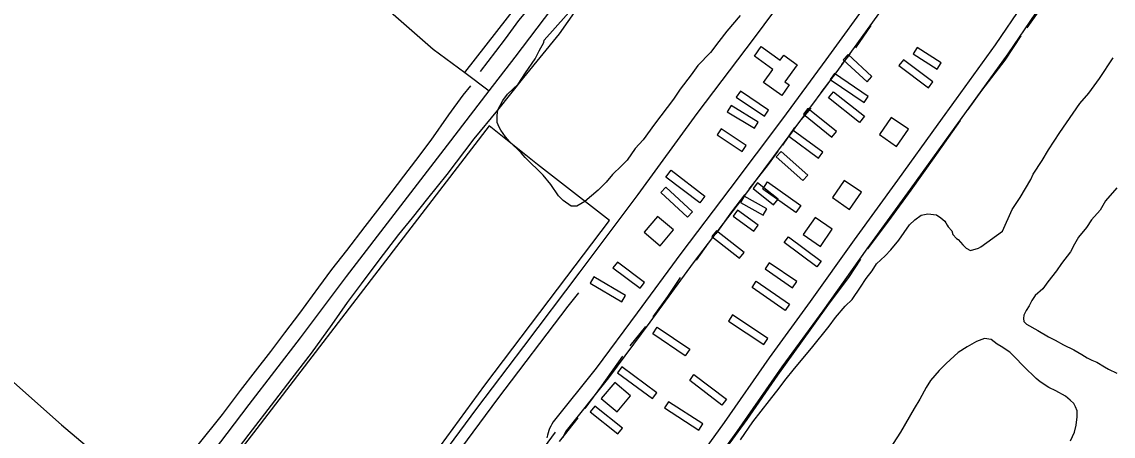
# Model space of a CAD drawing. Extents: x 3535183 to 3573198, y 534952 to 560562.
# Drawn here: x 3545885 to 3547982, y 544568 to 545364 of the extents above; entities that cross this region are included whole.
import ezdxf

# ---------------------------------------------------------------- set-up
doc = ezdxf.new("R2010")
doc.units = 0
for name, color, linetype in [('V-BLDG-OTLN', 7, 'Continuous'), ('V-DTCH-CNTR', 7, 'Continuous'), ('V-ROAD-CNTR', 7, 'Continuous'), ('V-SITE-VEGE', 7, 'Continuous'), ('V-TOPO-SHOR', 7, 'Continuous')]:
    doc.layers.add(name, color=color, linetype=linetype)

msp = doc.modelspace()

# ---------------------------------------------------------------- linework, layer by layer
at = {"layer": 'V-BLDG-OTLN'}
for points in [[(3547292.3, 545298), (3547305.7, 545316.5), (3547342.1, 545290.2), (3547349, 545299.9), (3547374.5, 545281.5), (3547351, 545248.9), (3547359.4, 545242.9), (3547344.9, 545222.7), (3547310.2, 545247.7), (3547327.9, 545272.3)], [(3547605, 545314.6), (3547597.4, 545302.8), (3547643.4, 545273.3), (3547651, 545285.1)], [(3547508.8, 545248.7), (3547518.3, 545258.9), (3547472.7, 545301.4), (3547463.2, 545291.2)], [(3547578.6, 545291.1), (3547570.2, 545279.9), (3547626.6, 545237.5), (3547635, 545248.7)], [(3547503.2, 545209), (3547511.1, 545220.6), (3547446.2, 545264.8), (3547438.3, 545253.3)], [(3547265.4, 545230.7), (3547257.6, 545219.1), (3547311.8, 545183), (3547319.6, 545194.6)], [(3547434.6, 545218), (3547444.5, 545229.8), (3547504, 545182.9), (3547494.5, 545170.8)], [(3547247.6, 545203.3), (3547240.3, 545191.3), (3547292.5, 545159.7), (3547299.8, 545171.7)], [(3547441.3, 545142.7), (3547450, 545153.6), (3547395.4, 545197.5), (3547386.7, 545186.6)], [(3547565.5, 545124.9), (3547588.4, 545157.7), (3547555.5, 545180.5), (3547532.7, 545147.7)], [(3547228.6, 545158.5), (3547220.9, 545146.8), (3547269.1, 545115.1), (3547276.8, 545126.8)], [(3547415.3, 545102.3), (3547423.6, 545113.5), (3547367, 545155.6), (3547358.6, 545144.4)], [(3547385.6, 545059.4), (3547394.9, 545069.9), (3547343.8, 545115), (3547334.5, 545104.5)], [(3547132.5, 545078.9), (3547197.3, 545029.6), (3547187.4, 545016.6), (3547122.4, 545066)], [(3547475.2, 545003.9), (3547498, 545036.8), (3547465.2, 545059.6), (3547442.3, 545026.8)], [(3547122.3, 545046.7), (3547112.8, 545036.5), (3547163.8, 544988.7), (3547173.4, 544998.9)], [(3547329.3, 545012.7), (3547338, 545023.6), (3547298.6, 545055.1), (3547289.9, 545044.1)], [(3547308.7, 545042.9), (3547317.8, 545056.9), (3547381.6, 545011.4), (3547371.9, 544997.9)], [(3547309.1, 544992.6), (3547316, 545004.8), (3547272.5, 545029.5), (3547265.6, 545017.3)], [(3547291.5, 544962.3), (3547299.7, 544973.7), (3547260, 545002.4), (3547251.8, 544991)], [(3547111.1, 544934), (3547136.9, 544964.5), (3547106.4, 544990.4), (3547080.6, 544959.9)], [(3547419.2, 544932.9), (3547442, 544965.8), (3547409.1, 544988.6), (3547386.3, 544955.8)], [(3547264, 544910.2), (3547272.6, 544921.3), (3547219.5, 544962.6), (3547210.9, 544951.6)], [(3547349.7, 544940.3), (3547358.1, 544951.5), (3547420.9, 544904.6), (3547412.5, 544893.4)], [(3547029.1, 544902.8), (3547020.7, 544891.6), (3547072.8, 544852.6), (3547081.2, 544863.8)], [(3547320.9, 544901.5), (3547312.9, 544890), (3547365.9, 544853.6), (3547373.8, 544865.2)], [(3546984.1, 544874.4), (3546976.9, 544862.4), (3547037.6, 544826.2), (3547044.8, 544838.3)], [(3547288, 544853.9), (3547295.8, 544866), (3547359.9, 544821.8), (3547351.7, 544809.9)], [(3547250.1, 544801.2), (3547242.4, 544789.5), (3547310.5, 544744.5), (3547318.3, 544756.2)], [(3547097.3, 544764.8), (3547105.9, 544778), (3547168.2, 544735.5), (3547159.3, 544722.5)], [(3547096.7, 544640.7), (3547105, 544651.9), (3547038, 544701.7), (3547029.7, 544690.4)], [(3547176, 544686.6), (3547238.5, 544639.4), (3547230.1, 544628.2), (3547168.1, 544675.1)], [(3547024, 544671.6), (3546998.2, 544641.1), (3547028.7, 544615.3), (3547054.6, 544645.8)], [(3547030, 544573.1), (3547038.7, 544584.1), (3546985.6, 544626.2), (3546976.9, 544615.2)], [(3547127.5, 544634.3), (3547119.9, 544622.6), (3547185.5, 544580.1), (3547193.1, 544591.9)]]:
    msp.add_lwpolyline(points, close=True, dxfattribs=at)
at = {"layer": 'V-DTCH-CNTR'}
for points in [[(3546736.1, 545266.6), (3546818.3, 545371.8), (3546954, 545546.4), (3547081.3, 545712.8), (3547191.1, 545861.5), (3547204.7, 545882.6), (3547125.4, 545934.6), (3546913.7, 546071.9), (3546747.9, 546186.3), (3546575.4, 546299.7), (3546329.8, 546460.9), (3546283.7, 546407.3), (3546086.6, 546144.8), (3545937.5, 545943.8)], [(3545905.8, 545970.2), (3545937.5, 545943.8), (3545997.7, 545893.6), (3546138.9, 545770.9), (3546264.8, 545666.1), (3546390.7, 545554.6), (3546537.2, 545433.4), (3546675.5, 545311.6), (3546736.1, 545266.6), (3546783, 545231.8)], [(3544786.5, 545604.2), (3544872.6, 545529.9), (3544998.5, 545420.8), (3545147.4, 545293.4), (3545288.8, 545177.2), (3545395.6, 545080.3), (3545536.8, 544956.7), (3545661.8, 544850.4), (3545816.8, 544717.8), (3545961, 544590.4), (3546093.1, 544479), (3546162.2, 544421.3)], [(3545915.5, 543514.7), (3546002.3, 543637.6), (3546124.4, 543801.1), (3546261.5, 543984.3), (3546402.3, 544166.5), (3546430, 544207.1), (3546431, 544208.6), (3546561.5, 544376), (3546677.4, 544533.3), (3546774.6, 544666.7), (3546898.1, 544829.3), (3547014, 544982.8), (3546875.8, 545089.9), (3546783, 545164.6), (3546604.5, 544932.6), (3546336.4, 544583.5), (3546189.4, 544392.6), (3546003.1, 544139.7), (3545784.7, 543856.5), (3545662.3, 543687.3)], [(3545951.1, 543491), (3546078, 543662.2), (3546288.2, 543947.3), (3546477.7, 544205.5), (3546659.5, 544450.5), (3546799.7, 544640), (3546934.8, 544818), (3546955.2, 544843.5)]]:
    msp.add_lwpolyline(points, dxfattribs=at)
at = {"layer": 'V-ROAD-CNTR'}
for points in [[(3545551.8, 543615.6), (3545621.4, 543712.9), (3545622.7, 543714.6), (3545710.4, 543829.9), (3545791, 543935.8), (3545856.3, 544021.2), (3545942.7, 544133.8), (3546041.2, 544262.7), (3546145.1, 544399.4), (3546162.2, 544421.3), (3546225, 544501.9), (3546321.9, 544629.3), (3546420.3, 544757.1), (3546509, 544875.2), (3546606.7, 545002.3), (3546702.6, 545127.5), (3546783, 545231.8), (3546832.5, 545296.1), (3546917.1, 545407.9)], [(3547519.8, 545415.6), (3547429.7, 545290.8), (3547346.3, 545178.1), (3547245.4, 545043.3), (3547151, 544919.4), (3547067.4, 544805.1), (3546988.3, 544699.2), (3546905.9, 544596.2), (3546903.2, 544591.8), (3546901, 544587.7), (3546899, 544583.4), (3546897.3, 544579.1), (3546895.9, 544574.6), (3546894.7, 544570.1), (3546893.8, 544565.5)], [(3547544, 545397.9), (3547453.9, 545273.1), (3547370.3, 545160.2), (3547269.3, 545025.2), (3547175, 544901.4), (3547091.5, 544787.2), (3547012, 544680.8), (3546930.5, 544579), (3546929.3, 544576.9), (3546927.9, 544574.4), (3546926.7, 544571.7), (3546925.6, 544569), (3546924.7, 544566.2)], [(3547170.1, 544505), (3547235.1, 544594.9), (3547321.2, 544719.2), (3547400.1, 544826.9), (3547485, 544945.7), (3547567.9, 545060.2), (3547645.3, 545167.5), (3547680.4, 545216.4), (3547755.5, 545320.1), (3547808.7, 545398)], [(3547194.3, 544487.3), (3547259.6, 544577.6), (3547345.7, 544701.8), (3547424.4, 544809.3), (3547509.4, 544928.2), (3547592.2, 545042.6), (3547669.6, 545150), (3547704.8, 545198.9), (3547780, 545302.8), (3547833.2, 545380.7)], [(3546909.7, 544576), (3546823.5, 544458.5), (3546723.6, 544319.4), (3546605.7, 544163), (3546533, 544066.4), (3546424.1, 543914.4), (3546324.1, 543781), (3546230.7, 543657.6), (3546136.8, 543528.5), (3546060.8, 543424.3), (3546056.9, 543418.5), (3546028.5, 543377), (3545988.1, 543324.8)]]:
    msp.add_lwpolyline(points, dxfattribs=at)
at = {"layer": 'V-SITE-VEGE'}
for points in [[(3547264.9, 545376.3), (3547239.7, 545346.2), (3547224.4, 545326.1), (3547207.9, 545304.9), (3547183.8, 545280.3), (3547170.7, 545262.5), (3547149.9, 545234.7), (3547136.8, 545215.7), (3547100.6, 545167.8), (3547078.8, 545137.7), (3547063.4, 545120.9), (3547048.1, 545098.7), (3547037.1, 545087.5), (3547019.6, 545070.7), (3547007.5, 545056.2), (3546992.2, 545040.6), (3546966.9, 545019.3), (3546951.5, 545010.3), (3546940.4, 545010.2), (3546924.8, 545021.2), (3546915.9, 545029.9), (3546901.3, 545052), (3546886.7, 545069.5), (3546852.1, 545103.6), (3546844.3, 545112.4), (3546821.9, 545134.3), (3546814.1, 545143.1), (3546805.1, 545156.3), (3546801.8, 545161.8), (3546798.4, 545170.6), (3546798.2, 545183.9), (3546799.2, 545195), (3546809.1, 545212.8), (3546817.8, 545225.1), (3546838.7, 545244.1), (3546852.9, 545266.3), (3546871.4, 545293.1), (3546879.1, 545308.6), (3546887.8, 545324.2), (3546888.8, 545328.7), (3546999.6, 545453.6)], [(3547769, 544962.3), (3547787.5, 545003.4), (3547802.8, 545026.8), (3547823.5, 545061.3), (3547827.8, 545071.3), (3547845.3, 545098), (3547857.3, 545118.1), (3547879.2, 545151.5), (3547917.4, 545207.2), (3547935, 545227.3), (3547955.7, 545255.1), (3547982, 545295.2)], [(3547988.6, 545045), (3547966.7, 545020.5), (3547956.9, 545002.7), (3547940.4, 544983.7), (3547930.6, 544969.2), (3547915.3, 544950.3), (3547907.6, 544936.9), (3547900, 544922.5), (3547882.5, 544900.2), (3547872.7, 544885.7), (3547856.2, 544864.5), (3547846.4, 544851.1), (3547832.1, 544838.8), (3547825.6, 544828.8), (3547820.1, 544818.8), (3547814.7, 544809.9), (3547810.3, 544801), (3547809.3, 544794.3), (3547810.4, 544788.8), (3547814.9, 544783.3), (3547837.1, 544771.3), (3547857.2, 544759.3), (3547870.5, 544752.8), (3547886.1, 544744.1), (3547906.1, 544734.3), (3547921.7, 544725.6), (3547931.7, 544719), (3547940.6, 544714.7), (3547950.6, 544710.3), (3547965.1, 544701.6), (3547972.9, 544697.2), (3547988.5, 544689.6)], [(3547265.5, 544561.4), (3547289.5, 544595.9), (3547321.3, 544637.2), (3547339.9, 544660.6), (3547350.8, 544675.1), (3547369.5, 544698.5), (3547402.3, 544737.5), (3547436.3, 544779.9), (3547448.3, 544796.6), (3547466.9, 544817.8), (3547480.1, 544831.2), (3547496.5, 544854.6), (3547507.4, 544871.3), (3547518.4, 544885.8), (3547527.1, 544899.2), (3547543.6, 544914.9), (3547554.5, 544926), (3547569.9, 544945), (3547590.7, 544974), (3547600.5, 544984), (3547612.6, 544993), (3547625.9, 544995.3), (3547642.5, 544993.2), (3547650.3, 544987.8), (3547658.1, 544981.2), (3547660.4, 544977.9), (3547662.6, 544973.5), (3547664.9, 544970.2), (3547671.6, 544962.5), (3547673.9, 544955.9), (3547680.6, 544948.2), (3547683.9, 544946), (3547692.9, 544936.1), (3547699.6, 544929.5), (3547707.3, 544925.2), (3547722.8, 544929.7), (3547727.2, 544932), (3547769, 544962.3)], [(3547899.9, 544559.3), (3547907.5, 544576), (3547910.7, 544589.3), (3547912.8, 544605.9), (3547912.7, 544617), (3547909.3, 544624.7), (3547905.9, 544631.3), (3547899.2, 544637.9), (3547890.3, 544645.6), (3547871.4, 544655.4), (3547858.1, 544661.9), (3547841.4, 544672.8), (3547833.5, 544679.4), (3547810.1, 544702.4), (3547792.2, 544721.1), (3547783.3, 544729.9), (3547766.6, 544740.8), (3547758.8, 544745.2), (3547747.6, 544753.9), (3547734.3, 544756), (3547718.9, 544750.3), (3547701.2, 544740.2), (3547683.6, 544729), (3547660.6, 544707.7), (3547647.4, 544694.3), (3547631, 544675.4), (3547622.2, 544662), (3547610.2, 544639.8), (3547599.3, 544621.9), (3547573.2, 544576.3), (3547544.8, 544532.9)]]:
    msp.add_lwpolyline(points, dxfattribs=at)
at = {"layer": 'V-TOPO-SHOR'}
for p, q in [((3547487.5, 545314.3), (3547516.8, 545357.1)), ((3547460.3, 545282.1), (3547476.5, 545302.2)), ((3547420.9, 545228.6), (3547450.3, 545266.5)), ((3547382.4, 545176), (3547401.2, 545198.3)), ((3547346.9, 545127.4), (3547370.1, 545161.2)), ((3547180.9, 544906.5), (3547204.1, 544939.1)), ((3547053.9, 544741.8), (3547084.1, 544779.3)), ((3546917.7, 544558.5), (3546953.6, 544604))]:
    msp.add_line(p, q, dxfattribs=at)
for points in [[(3547280.9, 545964), (3547255.8, 545934.2), (3547243.3, 545919.4), (3547218.8, 545880.2), (3547194.9, 545841.7), (3547160.3, 545792.8), (3547126.6, 545744.4), (3547089.6, 545694.9), (3547054.3, 545645.6), (3547012.7, 545590.6), (3546975.7, 545540.8), (3546949.2, 545508.9), (3546918.1, 545466.6), (3546896.8, 545438.8), (3546881.1, 545419.5), (3546862.8, 545394.8), (3546839.5, 545366.4), (3546813.6, 545331.2), (3546794.7, 545307), (3546765.3, 545268.5)], [(3546664.9, 545024.5), (3546701.9, 545070.9), (3546754.2, 545139.4), (3546799.5, 545194.3), (3546849.6, 545257), (3546917.8, 545340.8), (3546963.4, 545405.7), (3547023.3, 545485.3), (3547096.6, 545579.1), (3547140.6, 545638.5), (3547208.8, 545722), (3547279.1, 545801), (3547325.3, 545860.7), (3547371, 545905.3), (3547430.3, 545871.3), (3547490.7, 545832.5)], [(3547607.7, 545759.1), (3547542.4, 545670.1), (3547415.9, 545500.7), (3547292, 545333.2), (3547182, 545188.1), (3547068.3, 545032.3), (3546957, 544884.2), (3546848.7, 544740.7), (3546758.5, 544621.6), (3546671.2, 544504.1), (3546581.9, 544383.3), (3546500.4, 544271), (3546428, 544176.2), (3546331.8, 544047.6), (3546233.3, 543914.9), (3546148.2, 543800.3), (3546061.3, 543683.1), (3545974.9, 543566.5), (3545937.9, 543518.2)], [(3547816.4, 545352.2), (3547849.3, 545398.6), (3547900, 545470), (3547942.5, 545527.1), (3548004, 545486.9), (3548066.9, 545449.3), (3548119.9, 545413.4)], [(3547703.3, 545195.5), (3547729.6, 545232.1), (3547774.5, 545290.6), (3547804.9, 545337.3)], [(3546746.7, 545241), (3546732.3, 545223.1), (3546704.5, 545185.2), (3546670.5, 545137), (3546641.1, 545097.7), (3546618.1, 545067.4), (3546593.8, 545035.8), (3546568.2, 545002.5), (3546544.1, 544970.9), (3546508.5, 544925.2), (3546480.1, 544888.6), (3546454.7, 544854.8), (3546418.6, 544804.5), (3546389.4, 544766.8), (3546362.7, 544731.3), (3546333, 544693.1), (3546304.6, 544655.9), (3546270, 544610.3), (3546220.3, 544548.6), (3546147.1, 544454.5)], [(3547510.6, 544927.9), (3547550.4, 544982), (3547593.4, 545040.8), (3547637.8, 545102.9), (3547688.4, 545174.5)], [(3547282.5, 545042.6), (3547319.8, 545090.3), (3547338.1, 545115.8)], [(3546198, 544409.9), (3546235.9, 544462.1), (3546278.6, 544516), (3546321.6, 544572.2), (3546371, 544636.5), (3546404.5, 544680), (3546441.8, 544728.1), (3546481, 544782.9), (3546510.9, 544825.4), (3546537.4, 544861.1), (3546571.8, 544906.6), (3546609.4, 544955.6), (3546635.3, 544987.8), (3546664.9, 545024.5)], [(3547219, 544956.9), (3547249.2, 544998.9), (3547274.2, 545031.9)], [(3547238.9, 544546.4), (3547278.3, 544600.3), (3547337.6, 544685.9), (3547381.9, 544746.8), (3547433.3, 544819.2), (3547475.4, 544875.2), (3547497, 544908.2)], [(3547098.1, 544797.6), (3547126.1, 544836.4), (3547150.6, 544873.4)], [(3546967.2, 544621.4), (3546999.1, 544665.1), (3547039.4, 544722.2)]]:
    msp.add_lwpolyline(points, dxfattribs=at)

doc.saveas('drawing.dxf')
